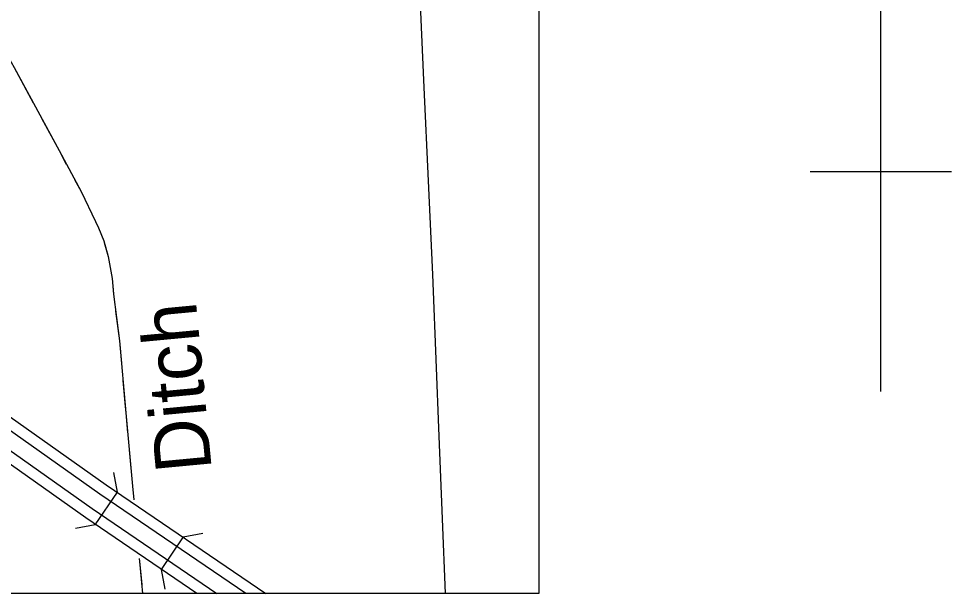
# Model space of a CAD drawing. Extents: x 309348 to 309445, y 336383 to 336484.
# Drawn here: x 309355.577 to 309356.988, y 336395.727 to 336396.597 of the extents above; entities that cross this region are included whole.
import ezdxf

# ---------------------------------------------------------------- set-up
doc = ezdxf.new("R2010")
doc.units = 0
doc.layers.add('R_Annotation', color=7, linetype='Continuous')
doc.layers.add('R_Border Notes', color=7, linetype='Continuous')

msp = doc.modelspace()

# ---------------------------------------------------------------- linework, layer by layer
at = {"layer": 'R_Annotation'}
for p, q in [((309356.8815, 336396.0328), (309356.8815, 336396.811)), ((309356.7747, 336396.3658), (309356.9882, 336396.3658)), ((309355.726, 336395.8804), (309355.7204, 336395.9099)), ((309355.6923, 336395.8308), (309355.726, 336395.8804)), ((309355.6923, 336395.8308), (309355.6628, 336395.8251)), ((309355.8258, 336395.8126), (309355.8553, 336395.8182)), ((309355.8258, 336395.8126), (309355.7921, 336395.7629)), ((309355.7921, 336395.7629), (309355.7977, 336395.7334))]:
    msp.add_line(p, q, dxfattribs=at)
for points in [[(309355.8464, 336395.7269), (309355.6782, 336395.8412), (309355.3766, 336396.0548), (309355.2829, 336396.1307), (309354.0341, 336397.1267), (309354.053, 336397.127), (309354.0595, 336397.127), (309354.0638, 336397.1249), (309355.2935, 336396.1439), (309355.3868, 336396.0684), (309355.6878, 336395.8552), (309355.8767, 336395.7269)], [(309354.1313, 336397.1267), (309355.317, 336396.1781), (309355.4094, 336396.1033), (309355.7089, 336395.8912), (309355.9507, 336395.7269)], [(309355.9204, 336395.7269), (309355.6993, 336395.8772), (309355.3991, 336396.0898), (309355.3064, 336396.1648), (309354.1085, 336397.1198)], [(309356.1755, 336396.8171), (309356.1744, 336396.7982), (309356.1775, 336396.7346), (309356.1843, 336396.6188), (309356.19, 336396.4929), (309356.1963, 336396.3516), (309356.2028, 336396.2097), (309356.2085, 336396.0687), (309356.2121, 336395.9775), (309356.2174, 336395.8396), (309356.2219, 336395.7269)], [(309355.5608, 336396.5398), (309355.5699, 336396.5233), (309355.5985, 336396.4701)], [(309355.5699, 336396.5233), (309355.6377, 336396.3975), (309355.6711, 336396.3356), (309355.6927, 336396.2904), (309355.6976, 336396.2806), (309355.7055, 336396.2609), (309355.7123, 336396.2373), (309355.7153, 336396.2206), (309355.7182, 336396.2039), (309355.7202, 336396.1803), (309355.7291, 336396.1095), (309355.7389, 336396.0005), (309355.7487, 336395.8894), (309355.7507, 336395.8688)], [(309355.6111, 336396.4468), (309355.6377, 336396.3975), (309355.6487, 336396.3771)], [(309355.6612, 336396.3539), (309355.6711, 336396.3356), (309355.6927, 336396.2904), (309355.6964, 336396.2829)], [(309355.7062, 336396.2584), (309355.7123, 336396.2373), (309355.7153, 336396.2206), (309355.7182, 336396.2039), (309355.7202, 336396.1806)], [(309355.7234, 336396.1544), (309355.7291, 336396.1095), (309355.7321, 336396.0757)], [(309355.7345, 336396.0494), (309355.738, 336396.0099)], [(309355.738, 336396.0099), (309355.7389, 336396.0005), (309355.7415, 336395.9705)], [(309355.7439, 336395.9442), (309355.7487, 336395.8894), (309355.7507, 336395.8688)], [(309355.7591, 336395.7797), (309355.7595, 336395.7754), (309355.764, 336395.7269)], [(309355.7591, 336395.7797), (309355.7595, 336395.7754), (309355.7628, 336395.7403)]]:
    msp.add_lwpolyline(points, dxfattribs=at)
at = {"layer": 'R_Border Notes'}
for p, q in [((309356.3641, 336403.9877), (309356.3641, 336395.7269)), ((309356.3641, 336395.7269), (309347.6607, 336395.7269))]:
    msp.add_line(p, q, dxfattribs=at)

# ---------------------------------------------------------------- texts
at = {"layer": 'R_Annotation'}
msp.add_text('Ditch', height=0.08451, rotation=95.3963, dxfattribs=at).set_placement((309355.869, 336395.9144))

doc.saveas('drawing.dxf')
